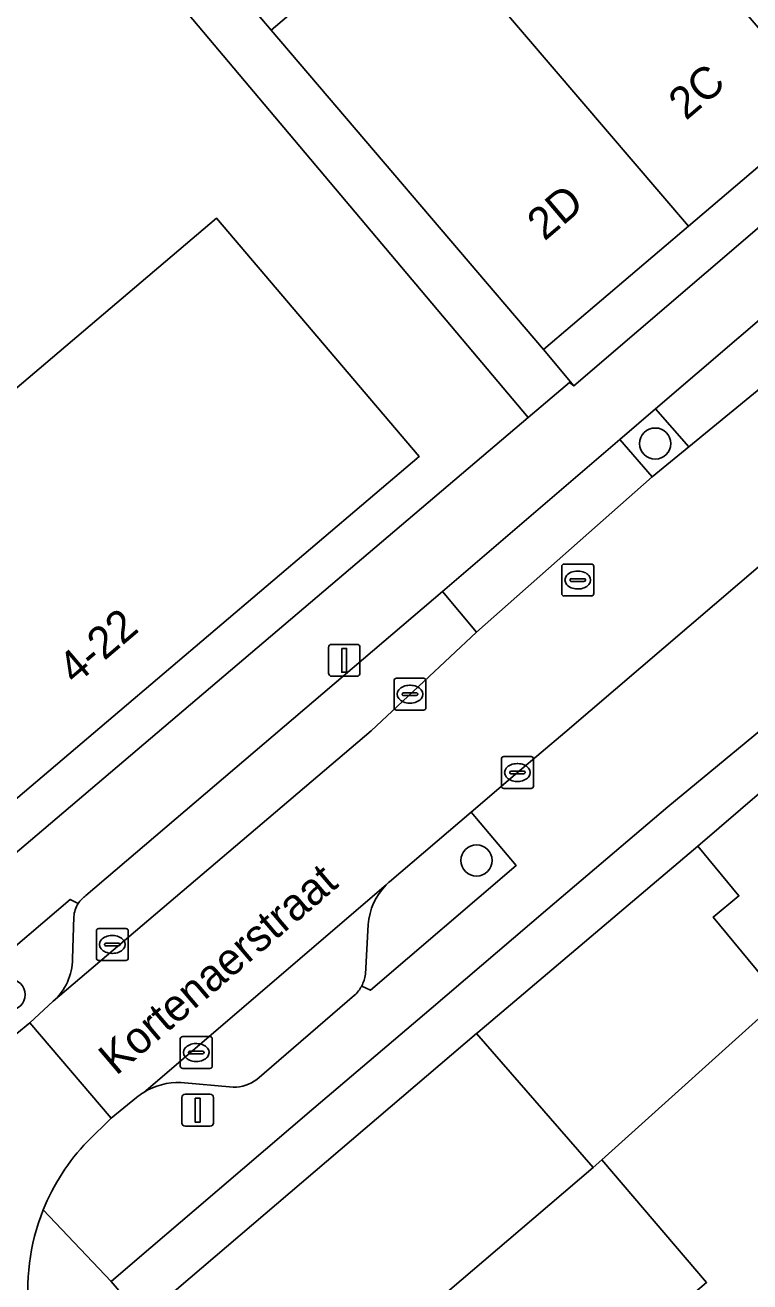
# Model space of a CAD drawing. Extents: x 160377 to 161131, y 383938 to 384853.
# Drawn here: x 160704.85 to 160727.57, y 384719.84 to 384759.23 of the extents above; entities that cross this region are included whole.
import ezdxf

# ---------------------------------------------------------------- set-up
doc = ezdxf.new("R2010")
doc.units = 0
for name, color, linetype in [('IMGEO_Boom', 7, 'Continuous'), ('IMGEO_Erf', 7, 'Continuous'), ('IMGEO_Groenvoorziening', 7, 'Continuous'), ('IMGEO_Hek', 7, 'Continuous'), ('IMGEO_Kolk', 7, 'Continuous'), ('IMGEO_Lichtmast', 7, 'Continuous'), ('IMGEO_Openbare_ruimte_label', 7, 'Continuous'), ('IMGEO_Pand', 7, 'Continuous'), ('IMGEO_Pand_nummerreeks', 7, 'Continuous'), ('IMGEO_Parkeervlak_open', 7, 'Continuous'), ('IMGEO_Rijbaan_lokaal_open', 7, 'Continuous'), ('IMGEO_Rioolput', 7, 'Continuous'), ('IMGEO_Voetpad_open', 7, 'Continuous')]:
    doc.layers.add(name, color=color, linetype=linetype)

msp = doc.modelspace()

# ---------------------------------------------------------------- linework, layer by layer
at = {"layer": 'IMGEO_Boom'}
for centre in [(160724.6, 384746.114), (160718.998, 384733.048), (160704.36, 384728.84)]:
    msp.add_circle(centre, 0.489, dxfattribs=at)
at = {"layer": 'IMGEO_Erf'}
for points in [[(160699.643, 384729.116), (160720.614, 384746.931), (160708.374, 384761.48), (160706.279, 384763.845), (160686.97, 384766.387)], [(160706.54, 384765.897), (160712.556, 384759.071), (160717.093, 384762.933)], [(160734.334, 384760.327), (160729.987, 384756.626), (160725.646, 384752.931), (160721.098, 384749.06), (160722.045, 384747.922), (160736.526, 384760.339)], [(160709.239, 384719.292), (160719, 384727.623), (160719.042, 384727.659), (160725.936, 384733.492), (160729.878, 384736.884), (160729.01, 384738.039), (160724.996, 384734.726), (160721.238, 384731.526), (160717.571, 384728.403), (160713.903, 384725.28), (160710.143, 384722.078), (160708.357, 384720.551), (160707.54, 384719.853), (160738.184, 384683.931)], [(160737.415, 384718.828), (160733.318, 384723.469), (160731.028, 384721.462), (160729.72, 384722.967), (160728.412, 384724.471), (160730.709, 384726.469), (160728.683, 384728.844), (160722.93, 384723.667), (160726.209, 384719.818)]]:
    msp.add_lwpolyline(points, dxfattribs=at)
msp.add_lwpolyline([(160710.846, 384753.185), (160717.196, 384745.708), (160699.604, 384730.766), (160693.256, 384738.246)], close=True, dxfattribs=at)
at = {"layer": 'IMGEO_Groenvoorziening'}
msp.add_lwpolyline([(160724.607, 384747.204), (160723.485, 384746.244), (160724.5, 384745.075), (160725.648, 384746.015)], close=True, dxfattribs=at)
for points in [[(160715.398, 384729.111), (160715.672, 384728.976), (160720.244, 384732.893), (160718.829, 384734.562)], [(160718.829, 384734.562), (160716.265, 384732.379)], [(160706.511, 384731.695), (160706.263, 384731.825), (160702.821, 384728.902), (160704.18, 384727.293), (160705, 384727.959), (160705.726, 384728.632)], [(160706.335, 384729.968), (160706.375, 384731.285)], [(160715.605, 384731.036), (160715.513, 384729.478)]]:
    msp.add_lwpolyline(points, dxfattribs=at)
for centre, radius, start, end in [((160717.568, 384730.904), 1.968, 135.5316, 176.143), ((160717.403, 384731.093), 1.717, 131.5054, 136.18), ((160707.235, 384731.227), 0.862, 147.1308, 176.1671), ((160704.522, 384729.988), 1.813, 311.6105, 359.3788), ((160714.449, 384729.61), 1.072, 332.267, 352.9361)]:
    msp.add_arc(centre, radius, start, end, dxfattribs=at)
at = {"layer": 'IMGEO_Hek'}
msp.add_lwpolyline([(160712.556, 384759.071), (160706.897, 384765.762)], dxfattribs=at)
at = {"layer": 'IMGEO_Kolk'}
for p, q in [((160716.411, 384737.833), (160716.411, 384738.685)), ((160716.486, 384738.759), (160717.338, 384738.759)), ((160716.899, 384738.539), (160716.924, 384738.539)), ((160717.412, 384738.685), (160717.412, 384737.833)), ((160716.67, 384738.253), (160716.67, 384738.265)), ((160717.108, 384738.216), (160716.71, 384738.216)), ((160716.713, 384738.302), (160717.111, 384738.302)), ((160717.154, 384738.265), (160717.154, 384738.253)), ((160717.338, 384737.759), (160716.486, 384737.759)), ((160716.922, 384737.979), (160716.897, 384737.979)), ((160719.779, 384735.377), (160719.779, 384736.229)), ((160719.854, 384736.303), (160720.706, 384736.303)), ((160720.78, 384736.229), (160720.78, 384735.377)), ((160720.038, 384735.797), (160720.038, 384735.809)), ((160720.476, 384735.76), (160720.078, 384735.76)), ((160720.081, 384735.846), (160720.479, 384735.846)), ((160720.267, 384736.083), (160720.292, 384736.083)), ((160720.522, 384735.809), (160720.522, 384735.797)), ((160720.29, 384735.523), (160720.265, 384735.523)), ((160720.706, 384735.303), (160719.854, 384735.303)), ((160707.08, 384729.988), (160707.08, 384730.84)), ((160707.155, 384730.914), (160708.007, 384730.914)), ((160707.568, 384730.694), (160707.593, 384730.694)), ((160708.081, 384730.84), (160708.081, 384729.988)), ((160707.339, 384730.408), (160707.339, 384730.42)), ((160707.777, 384730.371), (160707.379, 384730.371)), ((160707.382, 384730.457), (160707.78, 384730.457)), ((160707.823, 384730.42), (160707.823, 384730.408)), ((160708.007, 384729.914), (160707.155, 384729.914)), ((160707.591, 384730.134), (160707.566, 384730.134)), ((160709.712, 384726.601), (160709.712, 384727.453)), ((160709.787, 384727.527), (160710.639, 384727.527)), ((160710.713, 384727.453), (160710.713, 384726.601)), ((160710.014, 384727.07), (160710.412, 384727.07)), ((160710.2, 384727.307), (160710.225, 384727.307)), ((160709.971, 384727.021), (160709.971, 384727.033)), ((160710.409, 384726.984), (160710.011, 384726.984)), ((160710.223, 384726.747), (160710.198, 384726.747)), ((160710.455, 384727.033), (160710.455, 384727.021)), ((160710.639, 384726.527), (160709.787, 384726.527))]:
    msp.add_line(p, q, dxfattribs=at)
for points in [[(160716.411, 384737.833), (160716.411, 384738.685)], [(160716.486, 384738.759), (160717.338, 384738.759)], [(160717.412, 384738.685), (160717.412, 384737.833)], [(160717.338, 384737.759), (160716.486, 384737.759)], [(160719.779, 384735.377), (160719.779, 384736.229)], [(160719.854, 384736.303), (160720.706, 384736.303)], [(160720.78, 384736.229), (160720.78, 384735.377)], [(160720.706, 384735.303), (160719.854, 384735.303)], [(160707.08, 384729.988), (160707.08, 384730.84)], [(160707.155, 384730.914), (160708.007, 384730.914)], [(160708.081, 384730.84), (160708.081, 384729.988)], [(160708.007, 384729.914), (160707.155, 384729.914)], [(160709.712, 384726.601), (160709.712, 384727.453)], [(160709.787, 384727.527), (160710.639, 384727.527)], [(160710.713, 384727.453), (160710.713, 384726.601)], [(160710.639, 384726.527), (160709.787, 384726.527)]]:
    msp.add_lwpolyline(points, dxfattribs=at)
for centre, radius, start, end in [((160716.488, 384738.683), 0.0765, 91.552, 178.448), ((160716.488, 384738.683), 0.0765, 91.552, 178.448), ((160717.336, 384738.683), 0.0765, 1.552, 88.448), ((160717.336, 384738.683), 0.0765, 1.552, 88.448), ((160716.71, 384738.262), 0.0403, 85.8775, 175.7526), ((160716.707, 384738.252), 0.0366, 178.938, 274.7102), ((160717.111, 384738.259), 0.043, 264.8664, 352.4533), ((160717.115, 384738.264), 0.0386, 1.7309, 96.639), ((160716.488, 384737.835), 0.0765, 181.552, 268.448), ((160716.488, 384737.835), 0.0765, 181.552, 268.448), ((160717.336, 384737.835), 0.0765, 271.552, 358.448), ((160717.336, 384737.835), 0.0765, 271.552, 358.448), ((160719.856, 384736.227), 0.0765, 91.552, 178.448), ((160719.856, 384736.227), 0.0765, 91.552, 178.448), ((160720.704, 384736.227), 0.0765, 1.552, 88.448), ((160720.704, 384736.227), 0.0765, 1.552, 88.448), ((160720.078, 384735.806), 0.0403, 85.8775, 175.7526), ((160720.075, 384735.796), 0.0366, 178.938, 274.7102), ((160720.479, 384735.803), 0.043, 264.8664, 352.4533), ((160720.483, 384735.808), 0.0386, 1.7309, 96.639), ((160719.856, 384735.379), 0.0765, 181.552, 268.448), ((160719.856, 384735.379), 0.0765, 181.552, 268.448), ((160720.704, 384735.379), 0.0765, 271.552, 358.448), ((160720.704, 384735.379), 0.0765, 271.552, 358.448), ((160707.157, 384730.838), 0.0765, 91.552, 178.448), ((160707.157, 384730.838), 0.0765, 91.552, 178.448), ((160708.005, 384730.838), 0.0765, 1.552, 88.448), ((160708.005, 384730.838), 0.0765, 1.552, 88.448), ((160707.379, 384730.417), 0.0403, 85.8775, 175.7526), ((160707.376, 384730.407), 0.0366, 178.938, 274.7102), ((160707.78, 384730.414), 0.043, 264.8664, 352.4533), ((160707.784, 384730.419), 0.0386, 1.7309, 96.639), ((160707.157, 384729.99), 0.0765, 181.552, 268.448), ((160707.157, 384729.99), 0.0765, 181.552, 268.448), ((160708.005, 384729.99), 0.0765, 271.552, 358.448), ((160708.005, 384729.99), 0.0765, 271.552, 358.448), ((160709.789, 384727.451), 0.0765, 91.552, 178.448), ((160709.789, 384727.451), 0.0765, 91.552, 178.448), ((160710.637, 384727.451), 0.0765, 1.552, 88.448), ((160710.637, 384727.451), 0.0765, 1.552, 88.448), ((160710.011, 384727.03), 0.0403, 85.8775, 175.7526), ((160710.416, 384727.032), 0.0386, 1.7309, 96.639), ((160710.008, 384727.02), 0.0366, 178.938, 274.7102), ((160710.412, 384727.027), 0.043, 264.8664, 352.4533), ((160709.789, 384726.603), 0.0765, 181.552, 268.448), ((160709.789, 384726.603), 0.0765, 181.552, 268.448), ((160710.637, 384726.603), 0.0765, 271.552, 358.448), ((160710.637, 384726.603), 0.0765, 271.552, 358.448)]:
    msp.add_arc(centre, radius, start, end, dxfattribs=at)
for centre, major_axis, ratio, start_param, end_param in [((160716.898, 384738.259), (-0.387, 0.002), 0.722429, 4.712389, 7.853982), ((160716.923, 384738.259), (-0.39, 0.002), 0.717154, 1.570796, 4.712389), ((160720.266, 384735.803), (-0.387, 0.002), 0.722429, 4.712389, 7.853982), ((160720.291, 384735.803), (-0.39, 0.002), 0.717154, 1.570796, 4.712389), ((160707.567, 384730.414), (-0.387, 0.002), 0.722429, 4.712389, 7.853982), ((160707.592, 384730.414), (-0.39, 0.002), 0.717154, 1.570796, 4.712389), ((160710.199, 384727.027), (-0.387, 0.002), 0.722429, 4.712389, 7.853982), ((160710.224, 384727.027), (-0.39, 0.002), 0.717154, 1.570796, 4.712389)]:
    msp.add_ellipse(centre, major_axis=major_axis, ratio=ratio, start_param=start_param, end_param=end_param, dxfattribs=at)
at = {"layer": 'IMGEO_Lichtmast'}
for p, q in [((160714.355, 384738.921), (160714.355, 384739.721)), ((160714.355, 384739.721), (160714.355, 384738.921)), ((160714.455, 384739.821), (160715.245, 384739.821)), ((160715.245, 384739.821), (160714.455, 384739.821)), ((160715.345, 384739.721), (160715.345, 384738.921)), ((160715.345, 384738.921), (160715.345, 384739.721)), ((160715.245, 384738.821), (160714.455, 384738.821)), ((160714.455, 384738.821), (160715.245, 384738.821)), ((160709.762, 384724.816), (160709.762, 384725.616)), ((160709.762, 384725.616), (160709.762, 384724.816)), ((160709.862, 384725.716), (160710.652, 384725.716)), ((160710.652, 384725.716), (160709.862, 384725.716)), ((160710.752, 384725.616), (160710.752, 384724.816)), ((160710.752, 384724.816), (160710.752, 384725.616)), ((160710.652, 384724.716), (160709.862, 384724.716)), ((160709.862, 384724.716), (160710.652, 384724.716))]:
    msp.add_line(p, q, dxfattribs=at)
for points in [[(160714.775, 384739.696), (160714.925, 384739.696), (160714.925, 384738.946), (160714.775, 384738.946), (160714.775, 384739.696)], [(160710.182, 384725.591), (160710.332, 384725.591), (160710.332, 384724.841), (160710.182, 384724.841), (160710.182, 384725.591)]]:
    msp.add_lwpolyline(points, dxfattribs=at)
for centre, start, end in [((160714.455, 384739.721), 90, 180), ((160714.455, 384739.721), 90, 180), ((160715.245, 384739.721), 0, 90), ((160715.245, 384739.721), 360, 90), ((160714.455, 384738.921), 180, 270), ((160714.455, 384738.921), 180, 270), ((160715.245, 384738.921), 270, 0), ((160715.245, 384738.921), 270, 0), ((160709.862, 384725.616), 90, 180), ((160709.862, 384725.616), 90, 180), ((160710.652, 384725.616), 0, 90), ((160710.652, 384725.616), 360, 90), ((160709.862, 384724.816), 180, 270), ((160709.862, 384724.816), 180, 270), ((160710.652, 384724.816), 270, 0), ((160710.652, 384724.816), 270, 0)]:
    msp.add_arc(centre, 0.1, start, end, dxfattribs=at)
at = {"layer": 'IMGEO_Pand'}
for points in [[(160717.093, 384762.933), (160725.646, 384752.931), (160729.987, 384756.626), (160722.118, 384765.831), (160721.437, 384766.631)], [(160717.093, 384762.933), (160712.556, 384759.071), (160721.098, 384749.06), (160725.646, 384752.931)], [(160717.196, 384745.708), (160710.846, 384753.185), (160693.256, 384738.246), (160699.604, 384730.766)], [(160728.683, 384728.844), (160728.567, 384728.98), (160728.415, 384728.855), (160726.419, 384731.274), (160727.221, 384731.935), (160725.936, 384733.492), (160719.042, 384727.659), (160719, 384727.623), (160722.654, 384723.419), (160722.93, 384723.667)], [(160719, 384727.623), (160709.239, 384719.292), (160709.756, 384718.687), (160709.869, 384718.788), (160712.963, 384715.16), (160720.367, 384721.47), (160722.654, 384723.419)], [(160723.639, 384717.629), (160726.209, 384719.818), (160722.93, 384723.667), (160722.654, 384723.419), (160720.367, 384721.47), (160712.963, 384715.16), (160716.236, 384711.321)]]:
    msp.add_lwpolyline(points, close=True, dxfattribs=at)
at = {"layer": 'IMGEO_Parkeervlak_open'}
for points in [[(160733.752, 384755.029), (160724.607, 384747.204), (160725.648, 384746.015), (160737.241, 384755.506)], [(160718.994, 384740.2), (160717.927, 384741.473), (160706.755, 384731.946)], [(160705.726, 384728.632), (160715.7, 384737.108), (160718.994, 384740.2)], [(160716.164, 384732.282), (160708.564, 384725.778)], [(160706.375, 384731.285), (160706.335, 384729.968)], [(160715.513, 384729.478), (160715.605, 384731.036)], [(160712.11, 384726.184), (160715.176, 384728.824)], [(160709.73, 384726.082), (160711.374, 384725.94)]]:
    msp.add_lwpolyline(points, dxfattribs=at)
for centre, radius, start, end in [((160717.568, 384730.904), 1.968, 135.5316, 176.143), ((160707.236, 384731.235), 0.858, 124.0444, 147.576), ((160707.235, 384731.227), 0.862, 147.1308, 176.1671), ((160704.522, 384729.988), 1.813, 311.6105, 359.3788), ((160714.449, 384729.61), 1.072, 332.267, 352.9361), ((160714.443, 384729.621), 1.083, 312.6335, 331.9213), ((160709.645, 384724.019), 2.065, 87.6486, 121.5772), ((160711.382, 384727.149), 1.209, 269.6417, 307.0412)]:
    msp.add_arc(centre, radius, start, end, dxfattribs=at)
at = {"layer": 'IMGEO_Rijbaan_lokaal_open'}
for points in [[(160731.944, 384745.767), (160744.202, 384756.233), (160741.735, 384759.349), (160741.125, 384758.814), (160740.952, 384758.676), (160738.803, 384756.84), (160737.241, 384755.506), (160725.648, 384746.015), (160724.5, 384745.075), (160718.994, 384740.2), (160715.7, 384737.108), (160705.726, 384728.632), (160705, 384727.959), (160707.541, 384724.965), (160708.342, 384725.62)], [(160716.265, 384732.379), (160718.829, 384734.562), (160720.28, 384735.803), (160721.762, 384737.062), (160731.944, 384745.767)], [(160749.596, 384715.479), (160745.125, 384720.534), (160744.904, 384720.775), (160744.176, 384721.538), (160741.188, 384724.668), (160735.496, 384730.919), (160729.878, 384736.884), (160725.936, 384733.492), (160727.221, 384731.935), (160726.419, 384731.274), (160728.415, 384728.855), (160728.567, 384728.98), (160728.683, 384728.844), (160730.709, 384726.469), (160732.008, 384724.976), (160733.318, 384723.469), (160737.415, 384718.828)], [(160708.564, 384725.778), (160716.164, 384732.282)], [(160706.803, 384724.237), (160707.541, 384724.965), (160705, 384727.959), (160704.18, 384727.293), (160703.226, 384726.576)]]:
    msp.add_lwpolyline(points, dxfattribs=at)
msp.add_lwpolyline([(160724.5, 384745.075), (160723.485, 384746.244), (160717.927, 384741.473), (160718.994, 384740.2)], close=True, dxfattribs=at)
for centre, radius, start, end in [((160717.403, 384731.093), 1.717, 131.5054, 136.18), ((160709.528, 384724.188), 1.859, 121.2377, 129.6421), ((160711.619, 384719.595), 6.689, 136.058, 158.0562), ((160711.625, 384719.595), 6.694, 158.0747, 217.0169)]:
    msp.add_arc(centre, radius, start, end, dxfattribs=at)
at = {"layer": 'IMGEO_Rioolput'}
for p, q in [((160721.67, 384741.411), (160721.67, 384742.263)), ((160721.745, 384742.337), (160722.597, 384742.337)), ((160722.158, 384742.117), (160722.183, 384742.117)), ((160722.671, 384742.263), (160722.671, 384741.411)), ((160721.929, 384741.831), (160721.929, 384741.843)), ((160722.367, 384741.794), (160721.969, 384741.794)), ((160721.972, 384741.88), (160722.37, 384741.88)), ((160722.413, 384741.843), (160722.413, 384741.831)), ((160722.597, 384741.337), (160721.745, 384741.337)), ((160722.181, 384741.557), (160722.156, 384741.557))]:
    msp.add_line(p, q, dxfattribs=at)
for points in [[(160721.67, 384741.411), (160721.67, 384742.263)], [(160721.745, 384742.337), (160722.597, 384742.337)], [(160722.671, 384742.263), (160722.671, 384741.411)], [(160722.597, 384741.337), (160721.745, 384741.337)]]:
    msp.add_lwpolyline(points, dxfattribs=at)
for centre, radius, start, end in [((160721.747, 384742.261), 0.0765, 91.552, 178.448), ((160721.747, 384742.261), 0.0765, 91.552, 178.448), ((160722.595, 384742.261), 0.0765, 1.552, 88.448), ((160722.595, 384742.261), 0.0765, 1.552, 88.448), ((160721.969, 384741.84), 0.0403, 85.8775, 175.7526), ((160721.966, 384741.83), 0.0366, 178.938, 274.7102), ((160722.37, 384741.837), 0.043, 264.8664, 352.4533), ((160722.374, 384741.842), 0.0386, 1.7309, 96.639), ((160721.747, 384741.413), 0.0765, 181.552, 268.448), ((160721.747, 384741.413), 0.0765, 181.552, 268.448), ((160722.595, 384741.413), 0.0765, 271.552, 358.448), ((160722.595, 384741.413), 0.0765, 271.552, 358.448)]:
    msp.add_arc(centre, radius, start, end, dxfattribs=at)
for centre, major_axis, ratio, start_param, end_param in [((160722.157, 384741.837), (-0.387, 0.002), 0.722429, 4.712389, 7.853982), ((160722.182, 384741.837), (-0.39, 0.002), 0.717154, 1.570796, 4.712389)]:
    msp.add_ellipse(centre, major_axis=major_axis, ratio=ratio, start_param=start_param, end_param=end_param, dxfattribs=at)
at = {"layer": 'IMGEO_Voetpad_open'}
for points in [[(160686.97, 384766.387), (160706.279, 384763.845), (160708.374, 384761.48), (160720.614, 384746.931), (160721.911, 384748.033), (160722.043, 384747.92), (160722.045, 384747.922), (160721.098, 384749.06), (160712.556, 384759.071), (160706.54, 384765.897), (160707.816, 384768.64), (160708.96, 384771.858), (160710.158, 384775.229), (160710.431, 384775.968), (160712.703, 384776.416), (160712.423, 384777.839), (160709.062, 384777.234), (160707.587, 384773.325), (160704.952, 384765.59), (160696.696, 384766.874)], [(160734.135, 384755.241), (160734.01, 384755.475), (160737.477, 384758.415), (160738.803, 384756.84), (160740.952, 384758.676), (160741.125, 384758.814), (160739.783, 384760.371), (160741.808, 384762.118), (160740.025, 384763.323), (160736.526, 384760.339), (160722.045, 384747.922), (160722.043, 384747.92), (160721.911, 384748.033), (160720.614, 384746.931), (160699.643, 384729.116), (160703.226, 384726.576), (160704.18, 384727.293), (160702.821, 384728.902), (160706.263, 384731.825), (160706.511, 384731.695)], [(160723.485, 384746.244), (160724.607, 384747.204), (160733.752, 384755.029)], [(160706.755, 384731.946), (160717.927, 384741.473), (160723.485, 384746.244)], [(160731.944, 384745.767), (160721.762, 384737.062), (160720.28, 384735.803), (160718.829, 384734.562), (160720.244, 384732.893), (160715.672, 384728.976), (160715.398, 384729.111)], [(160705.415, 384722.095), (160707.54, 384719.853), (160708.357, 384720.551), (160710.143, 384722.078), (160713.903, 384725.28), (160717.571, 384728.403), (160721.238, 384731.526), (160724.996, 384734.726), (160729.01, 384738.039), (160729.878, 384736.884), (160735.779, 384741.456)], [(160715.176, 384728.824), (160712.11, 384726.184)], [(160711.374, 384725.94), (160709.73, 384726.082)], [(160708.342, 384725.62), (160707.541, 384724.965), (160706.803, 384724.237)], [(160738.675, 384683.373), (160738.184, 384683.931), (160707.54, 384719.853), (160705.415, 384722.095)]]:
    msp.add_lwpolyline(points, dxfattribs=at)
for centre, radius, start, end in [((160707.236, 384731.235), 0.858, 124.0444, 147.576), ((160714.443, 384729.621), 1.083, 312.6335, 331.9213), ((160709.645, 384724.019), 2.065, 87.6486, 121.5772), ((160711.382, 384727.149), 1.209, 269.6417, 307.0412), ((160709.528, 384724.188), 1.859, 121.2377, 129.6421), ((160711.619, 384719.595), 6.689, 136.058, 158.0562), ((160711.625, 384719.595), 6.694, 158.0747, 217.0169)]:
    msp.add_arc(centre, radius, start, end, dxfattribs=at)

# ---------------------------------------------------------------- texts
at = {"layer": 'IMGEO_Openbare_ruimte_label'}
msp.add_text('Kortenaerstraat', height=1, rotation=40.4584, dxfattribs=at).set_placement((160707.7, 384726.28))
at = {"layer": 'IMGEO_Pand_nummerreeks'}
for s, rotation, p in [('2C', 40.4465, (160725.562, 384756.223)), ('2D', 40.4496, (160721.129, 384752.444)), ('4-22', 40.342, (160706.42, 384738.523))]:
    msp.add_text(s, height=1, rotation=rotation, dxfattribs=at).set_placement(p)

doc.saveas('drawing.dxf')
